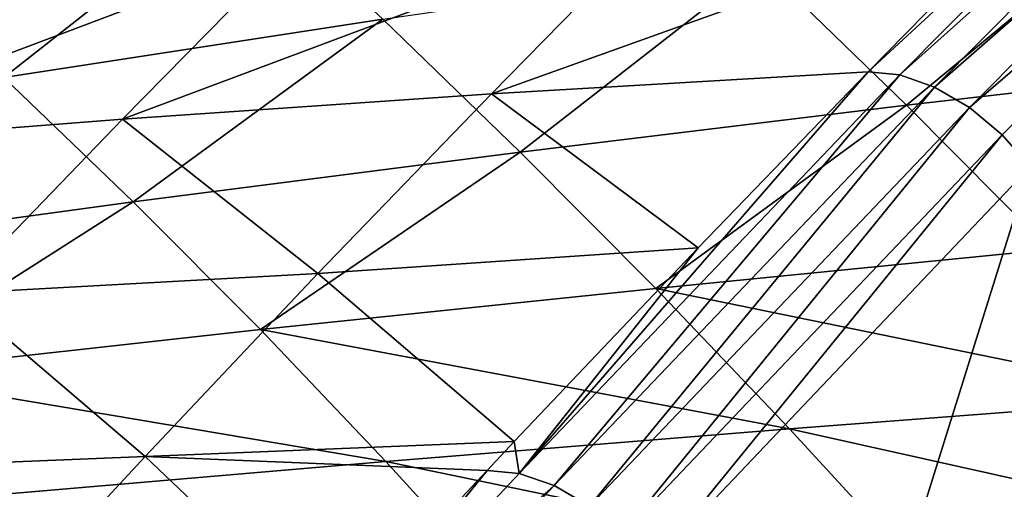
# Model space of a CAD drawing. Header units: metres. Extents: x -35 to 77, y -25 to 25.
# Tile 337 of 341: x 48 to 54, y 13 to 16. Entities that reach past the tile are written whole.
import ezdxf

# ---------------------------------------------------------------- set-up
doc = ezdxf.new("R2010")
doc.units = ezdxf.units.M
doc.layers.add('solid_500435', color=7, linetype='CONTINUOUS')

msp = doc.modelspace()

# ---------------------------------------------------------------- linework, layer by layer
at = {"layer": 'solid_500435'}
for points in [[(56.001404, 18.10803, 67.190811), (54.443615, 16.770897, 68.369751), (53.358624, 15.665082, 69.455925)], [(56.001404, 18.10803, 67.190811), (53.358624, 15.665082, 69.455925), (53.560196, 15.645912, 69.636154)], [(56.221687, 18.028645, 67.332253), (56.001404, 18.10803, 67.190811), (53.560196, 15.645912, 69.636154)], [(56.221687, 18.028645, 67.332253), (53.560196, 15.645912, 69.636154), (53.779396, 15.568233, 69.775536)], [(56.443214, 17.895374, 67.421776), (56.221687, 18.028645, 67.332253), (53.779396, 15.568233, 69.775536)], [(56.443214, 17.895374, 67.421776), (53.779396, 15.568233, 69.775536), (54.000607, 15.438304, 69.863251)], [(56.649426, 17.718155, 67.452652), (56.443214, 17.895374, 67.421776), (54.000607, 15.438304, 69.863251)], [(56.649426, 17.718155, 67.452652), (54.000607, 15.438304, 69.863251), (54.207573, 15.265679, 69.892845)], [(56.649426, 17.718155, 67.452652), (54.207573, 15.265679, 69.892845), (54.384537, 15.062493, 69.862686)], [(47.884655, 15.627673, 36.707886), (47.052498, 16.395378, 37.529209), (49.399879, 16.821991, 39.920261)], [(50.284534, 15.998494, 39.047775), (47.884655, 15.627673, 36.707886), (49.399879, 16.821991, 39.920261)], [(50.971992, 15.525805, 66.923683), (54.443615, 16.770897, 68.369751), (52.081367, 16.65592, 65.808388)], [(50.971992, 15.525805, 66.923683), (53.358624, 15.665082, 69.455925), (54.443615, 16.770897, 68.369751)], [(48.634975, 15.365121, 64.420769), (52.081367, 16.65592, 65.808388), (49.710133, 16.458769, 63.339516)], [(48.634975, 15.365121, 64.420769), (50.971992, 15.525805, 66.923683), (52.081367, 16.65592, 65.808388)], [(53.601048, 15.452724, 40.471554), (52.681477, 16.347401, 41.388405), (55.073982, 16.674467, 43.728149)], [(56.040054, 15.731071, 42.765923), (53.601048, 15.452724, 40.471554), (55.073982, 16.674467, 43.728149)], [(46.339302, 15.184705, 61.938999), (49.710133, 16.458769, 63.339516), (47.377422, 16.239092, 60.895283)], [(46.339302, 15.184705, 61.938999), (48.634975, 15.365121, 64.420769), (49.710133, 16.458769, 63.339516)], [(51.154766, 15.155875, 38.179493), (50.284534, 15.998494, 39.047775), (52.681477, 16.347401, 41.388405)], [(53.601048, 15.452724, 40.471554), (51.154766, 15.155875, 38.179493), (52.681477, 16.347401, 41.388405)], [(48.702675, 14.840413, 35.891335), (47.884655, 15.627673, 36.707886), (50.284534, 15.998494, 39.047775)], [(51.154766, 15.155875, 38.179493), (48.702675, 14.840413, 35.891335), (50.284534, 15.998494, 39.047775)], [(54.508896, 14.538289, 39.566734), (53.601048, 15.452724, 40.471554), (56.040054, 15.731071, 42.765923)], [(52.281216, 14.549083, 70.53215), (53.358624, 15.665082, 69.455925), (50.971992, 15.525805, 66.923683)], [(53.560196, 15.645912, 69.636154), (53.358624, 15.665082, 69.455925), (51.147331, 13.120844, 72.045197)], [(51.147331, 13.120844, 72.045197), (53.358624, 15.665082, 69.455925), (52.281216, 14.549083, 70.53215)], [(48.702675, 14.840413, 35.891335), (46.246231, 14.506229, 33.608665), (47.884655, 15.627673, 36.707886)], [(53.560196, 15.645912, 69.636154), (51.147331, 13.120844, 72.045197), (51.369556, 13.0432, 72.184921)], [(53.779396, 15.568233, 69.775536), (53.560196, 15.645912, 69.636154), (51.369556, 13.0432, 72.184921)], [(53.779396, 15.568233, 69.775536), (51.369556, 13.0432, 72.184921), (51.59441, 12.913138, 72.271217)], [(54.000607, 15.438304, 69.863251), (53.779396, 15.568233, 69.775536), (51.59441, 12.913138, 72.271217)], [(49.873081, 14.387074, 68.016777), (50.971992, 15.525805, 66.923683), (48.634975, 15.365121, 64.420769)], [(49.873081, 14.387074, 68.016777), (52.281216, 14.549083, 70.53215), (50.971992, 15.525805, 66.923683)], [(52.013359, 14.292431, 37.323349), (51.154766, 15.155875, 38.179493), (53.601048, 15.452724, 40.471554)], [(54.000607, 15.438304, 69.863251), (51.59441, 12.913138, 72.271217), (51.805069, 12.740405, 72.297638)], [(54.207573, 15.265679, 69.892845), (54.000607, 15.438304, 69.863251), (51.805069, 12.740405, 72.297638)], [(54.508896, 14.538289, 39.566734), (52.013359, 14.292431, 37.323349), (53.601048, 15.452724, 40.471554)], [(47.570194, 14.260169, 65.479553), (48.634975, 15.365121, 64.420769), (46.339302, 15.184705, 61.938999)], [(47.570194, 14.260169, 65.479553), (49.873081, 14.387074, 68.016777), (48.634975, 15.365121, 64.420769)], [(54.207573, 15.265679, 69.892845), (51.805069, 12.740405, 72.297638), (51.985298, 12.537814, 72.261528)], [(54.207573, 15.265679, 69.892845), (51.985298, 12.537814, 72.261528), (54.384537, 15.062493, 69.862686)], [(49.508972, 14.031173, 35.087017), (48.702675, 14.840413, 35.891335), (51.154766, 15.155875, 38.179493)], [(52.013359, 14.292431, 37.323349), (49.508972, 14.031173, 35.087017), (51.154766, 15.155875, 38.179493)], [(54.384537, 15.062493, 69.862686), (51.985298, 12.537814, 72.261528), (53.223446, 11.348892, 71.622604)], [(54.384537, 15.062493, 69.862686), (53.223446, 11.348892, 71.622604), (54.503696, 10.089624, 70.915131)], [(46.997177, 13.754387, 32.859322), (46.246231, 14.506229, 33.608665), (48.702675, 14.840413, 35.891335)], [(49.508972, 14.031173, 35.087017), (46.997177, 13.754387, 32.859322), (48.702675, 14.840413, 35.891335)], [(49.873081, 14.387074, 68.016777), (51.116978, 13.323219, 71.691116), (52.281216, 14.549083, 70.53215)], [(51.147331, 13.120844, 72.045197), (52.281216, 14.549083, 70.53215), (51.116978, 13.323219, 71.691116)], [(55.406342, 13.597523, 38.666203), (52.013359, 14.292431, 37.323349), (54.508896, 14.538289, 39.566734)], [(47.570194, 14.260169, 65.479553), (48.779465, 13.228311, 69.104393), (49.873081, 14.387074, 68.016777)], [(49.873081, 14.387074, 68.016777), (48.779465, 13.228311, 69.104393), (51.116978, 13.323219, 71.691116)], [(52.860989, 13.402465, 36.473225), (49.508972, 14.031173, 35.087017), (52.013359, 14.292431, 37.323349)], [(55.406342, 13.597523, 38.666203), (52.860989, 13.402465, 36.473225), (52.013359, 14.292431, 37.323349)], [(47.570194, 14.260169, 65.479553), (46.5116, 13.134028, 66.530945), (48.779465, 13.228311, 69.104393)], [(50.303646, 13.19514, 34.290325), (46.997177, 13.754387, 32.859322), (49.508972, 14.031173, 35.087017)], [(52.860989, 13.402465, 36.473225), (50.303646, 13.19514, 34.290325), (49.508972, 14.031173, 35.087017)], [(50.303646, 13.19514, 34.290325), (47.735786, 12.975423, 32.119076), (46.997177, 13.754387, 32.859322)], [(55.406342, 13.597523, 38.666203), (56.290462, 12.638714, 37.779392), (52.860989, 13.402465, 36.473225)], [(52.860989, 13.402465, 36.473225), (53.695358, 12.4934, 35.636929), (50.303646, 13.19514, 34.290325)], [(52.860989, 13.402465, 36.473225), (56.290462, 12.638714, 37.779392), (53.695358, 12.4934, 35.636929)], [(51.116978, 13.323219, 71.691116), (48.779465, 13.228311, 69.104393), (50.944569, 13.139906, 71.862312)], [(51.147331, 13.120844, 72.045197), (51.116978, 13.323219, 71.691116), (50.944569, 13.139906, 71.862312)], [(48.779465, 13.228311, 69.104393), (46.5116, 13.134028, 66.530945), (47.688278, 12.051654, 70.174942)], [(48.779465, 13.228311, 69.104393), (47.688278, 12.051654, 70.174942), (49.967869, 12.097295, 72.820816)], [(48.779465, 13.228311, 69.104393), (49.967869, 12.097295, 72.820816), (50.944569, 13.139906, 71.862312)], [(50.303646, 13.19514, 34.290325), (51.084957, 12.338868, 33.507565), (47.735786, 12.975423, 32.119076)], [(50.303646, 13.19514, 34.290325), (53.695358, 12.4934, 35.636929), (51.084957, 12.338868, 33.507565)], [(49.529163, 11.391729, 73.618935), (50.944569, 13.139906, 71.862312), (49.967869, 12.097295, 72.820816)], [(51.147331, 13.120844, 72.045197), (50.944569, 13.139906, 71.862312), (49.529163, 11.391729, 73.618935)], [(51.369556, 13.0432, 72.184921), (51.147331, 13.120844, 72.045197), (49.529163, 11.391729, 73.618935)], [(51.369556, 13.0432, 72.184921), (49.529163, 11.391729, 73.618935), (49.752941, 11.309088, 73.764023)], [(51.59441, 12.913138, 72.271217), (51.369556, 13.0432, 72.184921), (49.752941, 11.309088, 73.764023)]]:
    msp.add_3dface(points, dxfattribs=at)

doc.saveas('drawing.dxf')
